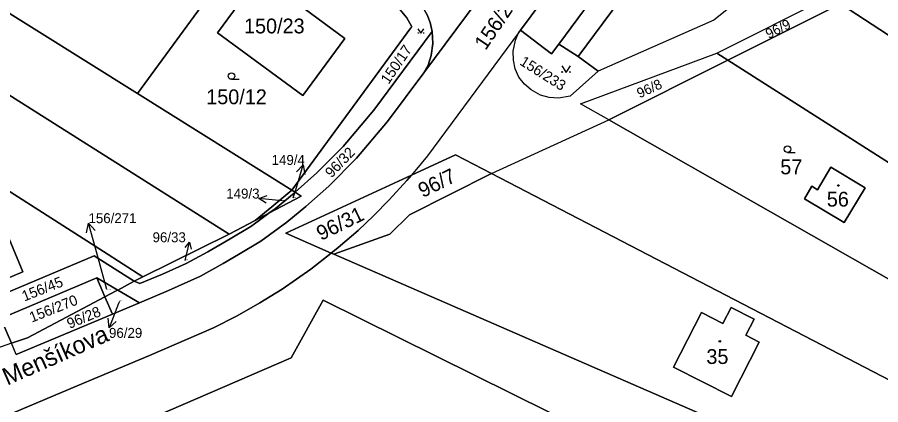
# Model space of a CAD drawing. Extents: x -598233 to -596890, y -1157848 to -1156431.
# Drawn here: x -597602.8 to -597503.6, y -1156929.4 to -1156884.9 of the extents above; entities that cross this region are included whole.
import ezdxf

# ---------------------------------------------------------------- set-up
doc = ezdxf.new("R2010")
doc.units = 0
for name, color, linetype in [('Level 1', 7, 'Continuous'), ('Level 11', 7, 'Continuous'), ('Level 4', 7, 'Continuous'), ('Level 5', 7, 'Continuous'), ('Level 57', 7, 'Continuous'), ('Level 60', 7, 'Continuous'), ('Vrstva 60', 7, 'Continuous')]:
    doc.layers.add(name, color=color, linetype=linetype)

msp = doc.modelspace()

# ---------------------------------------------------------------- linework, layer by layer
at = {"layer": 'Level 1'}
for points in [[(-597667.79, -1156853.32), (-597578.42, -1156909.86)], [(-597545, -1156886.43), (-597529.78, -1156865.9)], [(-597526.2, -1156868.54), (-597540.59, -1156888.01)], [(-597524.91, -1156871.25), (-597538.37, -1156889.43)], [(-597506.12, -1156872.11), (-597506.8, -1156872.44), (-597522.78, -1156885.28), (-597536.09, -1156891.12)], [(-597588.96, -1156893.7), (-597579.61, -1156880.9), (-597573.84, -1156873)], [(-597571.14, -1156874.99), (-597579.76, -1156886.71), (-597569.97, -1156893.92), (-597565.15, -1156887.37), (-597569.82, -1156883.92), (-597566.01, -1156878.76)], [(-597545.2, -1156876.63), (-597556.09, -1156891.33)], [(-597606.49, -1156882.71), (-597588.96, -1156893.7)], [(-597555.13, -1156886.57), (-597555.36, -1156885.55), (-597555.71, -1156884.64), (-597556.26, -1156883.66), (-597557.05, -1156882.7), (-597557.58, -1156883.16), (-597557.92, -1156882.8)], [(-597522.44, -1156889.07), (-597509.54, -1156882.55)], [(-597571.23, -1156904.81), (-597557.56, -1156886.16), (-597557.46, -1156886.02), (-597558.03, -1156884.99), (-597558.79, -1156884.09)], [(-597521.2, -1156889.86), (-597508.24, -1156883.41)], [(-597508.24, -1156883.41), (-597488.19, -1156896.47)], [(-597570.87, -1156905.03), (-597568.37, -1156902.82), (-597565.33, -1156899.78), (-597561.83, -1156895.59), (-597555.13, -1156886.57)], [(-597545.21, -1156886.71), (-597555.68, -1156900.85), (-597556.38, -1156901.73), (-597557.51, -1156903.08)], [(-597556.09, -1156891.33), (-597555.59, -1156890.45), (-597555.26, -1156889.33), (-597555.05, -1156887.95), (-597555.13, -1156886.57)], [(-597536.09, -1156891.12), (-597539.27, -1156893.99), (-597540.62, -1156894.23), (-597541.7, -1156894.15), (-597542.7, -1156893.89), (-597543.78, -1156893.27), (-597544.55, -1156892.61), (-597545.19, -1156891.8), (-597545.62, -1156890.86), (-597545.8, -1156889.85), (-597545.84, -1156888.84), (-597545.56, -1156887.57), (-597545.21, -1156886.71)], [(-597545.21, -1156886.71), (-597545, -1156886.43)], [(-597540.59, -1156888.01), (-597541.44, -1156889.12), (-597545, -1156886.43)], [(-597540.59, -1156888.01), (-597538.37, -1156889.43)], [(-597534.86, -1156896.71), (-597538.11, -1156894.86), (-597522.44, -1156889.07)], [(-597522.44, -1156889.07), (-597521.2, -1156889.86)], [(-597538.37, -1156889.43), (-597536.09, -1156891.12)], [(-597534.86, -1156896.71), (-597521.2, -1156889.86)], [(-597521.2, -1156889.86), (-597491.58, -1156908.73)], [(-597556.09, -1156891.33), (-597560.27, -1156896.89), (-597563.8, -1156901.1), (-597567.01, -1156904.32), (-597569.63, -1156906.65), (-597571.81, -1156908.46), (-597574.79, -1156910.63), (-597577.36, -1156912.19), (-597579.11, -1156913.2), (-597581.71, -1156914.66), (-597585.4, -1156916.33), (-597588.73, -1156917.73)], [(-597571.23, -1156904.81), (-597588.96, -1156893.7)], [(-597548.33, -1156902.86), (-597534.86, -1156896.71)], [(-597534.86, -1156896.71), (-597497.72, -1156917.84)], [(-597613.79, -1156898.46), (-597592.87, -1156911.85), (-597588.35, -1156914.74)], [(-597548.33, -1156902.86), (-597552.44, -1156900.73), (-597557.51, -1156903.08)], [(-597548.33, -1156902.86), (-597557.75, -1156907.62), (-597559.99, -1156909.86), (-597566.4, -1156912.15)], [(-597548.33, -1156902.86), (-597464.61, -1156946.36), (-597451.05, -1156953.86), (-597419.12, -1156972.02)], [(-597509.36, -1156902.16), (-597510.91, -1156904.74), (-597511.54, -1156904.35), (-597512.4, -1156905.78), (-597507.84, -1156908.52), (-597505.44, -1156904.52), (-597509.36, -1156902.16)], [(-597557.51, -1156903.08), (-597571.92, -1156909.74), (-597566.71, -1156912.01)], [(-597557.51, -1156903.08), (-597558.03, -1156903.69), (-597560.05, -1156905.89), (-597561.82, -1156907.69), (-597563.62, -1156909.41), (-597565.92, -1156911.39), (-597566.71, -1156912.01)], [(-597571.23, -1156904.81), (-597573.53, -1156906.69), (-597575.43, -1156908.27)], [(-597571.23, -1156904.81), (-597570.87, -1156905.03)], [(-597616.57, -1156923.82), (-597616.18, -1156923.19), (-597618.93, -1156916.58), (-597617.52, -1156915.99), (-597619.13, -1156912.21), (-597616.5, -1156911.1), (-597617.48, -1156908.76), (-597609.92, -1156905.56), (-597609.5, -1156906.51), (-597605.96, -1156905.02), (-597602.12, -1156914.17), (-597607.12, -1156916.27), (-597606.89, -1156916.81), (-597608.93, -1156917.66), (-597607.92, -1156919.99), (-597606.87, -1156919.51)], [(-597570.87, -1156905.03), (-597570.16, -1156905.48), (-597573.88, -1156907.45)], [(-597573.88, -1156907.45), (-597573.11, -1156906.88), (-597570.97, -1156905.12), (-597570.87, -1156905.03)], [(-597589.33, -1156915.26), (-597588.7, -1156915.52), (-597586.1, -1156914.44), (-597583.35, -1156913.21), (-597580.89, -1156911.89), (-597578.31, -1156910.37), (-597575.94, -1156908.95), (-597575.11, -1156908.36), (-597573.88, -1156907.45)], [(-597573.88, -1156907.45), (-597575.43, -1156908.27)], [(-597578.42, -1156909.86), (-597575.43, -1156908.27)], [(-597588.35, -1156914.74), (-597578.42, -1156909.86)], [(-597589.33, -1156915.26), (-597593.92, -1156912.32), (-597607.49, -1156918.02), (-597606.87, -1156919.51)], [(-597606.06, -1156931.56), (-597595.87, -1156927.27), (-597587.57, -1156923.77), (-597580.22, -1156920.61), (-597577.53, -1156919.24), (-597574.9, -1156917.73), (-597572.36, -1156916.15), (-597569.06, -1156913.87), (-597566.71, -1156912.01)], [(-597566.71, -1156912.01), (-597566.4, -1156912.15)], [(-597484.08, -1156948.02), (-597566.4, -1156912.15)], [(-597593.63, -1156914.85), (-597604.64, -1156919.53), (-597603.42, -1156922.38)], [(-597593.63, -1156914.85), (-597592.69, -1156917.04)], [(-597591.22, -1156916.27), (-597593.63, -1156914.85)], [(-597589.33, -1156915.26), (-597588.35, -1156914.74)], [(-597591.22, -1156916.27), (-597589.33, -1156915.26)], [(-597592.69, -1156917.04), (-597591.42, -1156916.37), (-597591.22, -1156916.27)], [(-597588.73, -1156917.73), (-597591.22, -1156916.27)], [(-597605.13, -1156992.76), (-597583.97, -1156981.64), (-597552.14, -1156995.68), (-597530.95, -1156948.08), (-597537.3, -1156932.47), (-597567.64, -1156917.43), (-597571.33, -1156924.06), (-597604.01, -1156938.17), (-597605.74, -1156934.09), (-597606.02, -1156933.03), (-597606.06, -1156931.56)], [(-597603.42, -1156922.38), (-597601.57, -1156921.74), (-597592.69, -1156917.04)], [(-597592.69, -1156917.04), (-597591.84, -1156919.04)], [(-597588.73, -1156917.73), (-597591.84, -1156919.04)], [(-597520.82, -1156918.26), (-597521.75, -1156920.09), (-597524.23, -1156918.83), (-597527.43, -1156925.11), (-597520.77, -1156928.5), (-597517.58, -1156922.24), (-597519.12, -1156921.45), (-597518.18, -1156919.6), (-597520.82, -1156918.26)], [(-597591.84, -1156919.04), (-597602.87, -1156923.66)]]:
    msp.add_lwpolyline(points, dxfattribs=at)
at = {"layer": 'Level 5'}
for p, q in [((-597578.16, -1156892.06), (-597577.285, -1156892.06)), ((-597514.34, -1156900.45), (-597513.465, -1156900.45))]:
    msp.add_line(p, q, dxfattribs=at)
for points in [[(-597556.761, -1156886.27), (-597556.42, -1156886.78), (-597556.08, -1156886.27)], [(-597540.261, -1156890.52), (-597539.76, -1156891.27), (-597539.26, -1156890.52)]]:
    msp.add_lwpolyline(points, dxfattribs=at)
for centre, radius in [((-597556.726, -1156886.746), 0.034), ((-597556.115, -1156886.746), 0.034), ((-597578.16, -1156891.685), 0.375), ((-597540.21, -1156891.22), 0.05), ((-597539.311, -1156891.22), 0.05), ((-597514.34, -1156900.075), 0.375), ((-597508.5, -1156904.26), 0.09), ((-597508.5, -1156904.26), 0.0521), ((-597522.11, -1156922.15), 0.09), ((-597522.11, -1156922.15), 0.0521)]:
    msp.add_circle(centre, radius, dxfattribs=at)
at = {"layer": 'Level 57'}
for p, q in [((-597570.793, -1156904.762), (-597569.926, -1156901.89)), ((-597571.07, -1156905.68), (-597570.793, -1156904.762)), ((-597572.33, -1156906.02), (-597575.03, -1156905.75)), ((-597593.778, -1156911.471), (-597594.578, -1156908.58)), ((-597583.5, -1156912.85), (-597582.978, -1156910.77)), ((-597592.47, -1156916.2), (-597593.778, -1156911.471)), ((-597591.13, -1156917.816), (-597592.223, -1156920.61)), ((-597591.03, -1156917.56), (-597591.13, -1156917.816))]:
    msp.add_line(p, q, dxfattribs=at)
for points in [[(-597570.693, -1156902.703), (-597569.926, -1156901.89), (-597569.736, -1156902.992)], [(-597574.175, -1156906.29), (-597575.03, -1156905.75), (-597574.085, -1156905.39)], [(-597594.793, -1156909.677), (-597594.578, -1156908.58), (-597593.829, -1156909.41)], [(-597583.499, -1156911.376), (-597582.978, -1156910.77), (-597582.805, -1156911.55)], [(-597591.393, -1156919.861), (-597592.223, -1156920.61), (-597592.324, -1156919.497)]]:
    msp.add_lwpolyline(points, dxfattribs=at)
at = {"layer": 'Level 60'}
for points in [[(-597503.28, -1156830.06), (-597503.91, -1156830.84), (-597514.13, -1156844.75), (-597517.37, -1156849.16), (-597521.08, -1156854.14), (-597524.8, -1156859.17), (-597525.46, -1156860.06), (-597529.53, -1156865.6), (-597529.78, -1156865.9), (-597545, -1156886.43), (-597545.21, -1156886.71), (-597555.68, -1156900.85), (-597556.38, -1156901.73), (-597557.51, -1156903.08), (-597571.92, -1156909.74), (-597566.71, -1156912.01), (-597569.06, -1156913.87), (-597572.36, -1156916.15), (-597574.9, -1156917.73), (-597577.53, -1156919.24), (-597580.22, -1156920.61), (-597587.57, -1156923.77), (-597595.87, -1156927.27), (-597606.06, -1156931.56)], [(-597502.47, -1156832.55), (-597511.93, -1156845.32), (-597510.88, -1156852.31), (-597512.21, -1156854.11), (-597515.24, -1156858.2), (-597518.53, -1156862.64), (-597518.66, -1156862.82), (-597519.94, -1156864.55), (-597524.91, -1156871.25), (-597538.37, -1156889.43), (-597540.59, -1156888.01), (-597526.2, -1156868.54), (-597525.46, -1156867.77), (-597522.4, -1156863.62), (-597521.24, -1156861.81), (-597517.54, -1156856.8), (-597516.72, -1156855.92), (-597514.3, -1156852.69), (-597513.23, -1156851.2), (-597514.13, -1156844.75), (-597503.91, -1156830.84), (-597503.28, -1156830.06)], [(-597602.87, -1156923.66), (-597591.84, -1156919.04), (-597588.73, -1156917.73), (-597585.4, -1156916.33), (-597581.71, -1156914.66), (-597579.11, -1156913.2), (-597577.36, -1156912.19), (-597574.79, -1156910.63), (-597571.81, -1156908.46), (-597569.63, -1156906.65), (-597567.01, -1156904.32), (-597563.8, -1156901.1), (-597560.27, -1156896.89), (-597556.09, -1156891.33), (-597545.2, -1156876.63)], [(-597602.98, -1156997.91), (-597605.13, -1156992.76), (-597583.97, -1156981.64), (-597552.14, -1156995.68), (-597530.95, -1156948.08), (-597537.3, -1156932.47), (-597567.64, -1156917.43), (-597571.33, -1156924.06), (-597604.01, -1156938.17), (-597605.74, -1156934.09), (-597606.02, -1156933.03), (-597606.06, -1156931.56), (-597595.87, -1156927.27), (-597587.57, -1156923.77), (-597580.22, -1156920.61), (-597577.53, -1156919.24), (-597574.9, -1156917.73), (-597572.36, -1156916.15), (-597569.06, -1156913.87), (-597566.71, -1156912.01), (-597566.4, -1156912.15), (-597484.08, -1156948.02)]]:
    msp.add_lwpolyline(points, dxfattribs=at)
for points in [[(-597571.23, -1156904.81), (-597573.53, -1156906.69), (-597575.43, -1156908.27), (-597578.42, -1156909.86), (-597667.79, -1156853.32), (-597663.74, -1156846.83), (-597657.52, -1156850.73), (-597640.1, -1156861.65), (-597622.68, -1156872.57), (-597606.49, -1156882.71), (-597588.96, -1156893.7)], [(-597667.79, -1156853.32), (-597578.42, -1156909.86), (-597588.35, -1156914.74), (-597592.87, -1156911.85), (-597613.79, -1156898.46), (-597625.75, -1156890.81), (-597638.14, -1156882.89), (-597650.53, -1156874.96), (-597662.88, -1156867.06), (-597665.61, -1156865.31), (-597672.52, -1156860.89), (-597668.12, -1156853.84)], [(-597579.61, -1156880.9), (-597588.96, -1156893.7), (-597606.49, -1156882.71), (-597590.45, -1156860.76), (-597587.66, -1156862.82), (-597596.3, -1156874.55), (-597586.48, -1156881.8), (-597581.63, -1156875.23), (-597586.29, -1156871.79), (-597582.5, -1156866.62), (-597581.36, -1156867.46), (-597576.68, -1156870.9), (-597573.84, -1156873)], [(-597506.12, -1156872.11), (-597506.8, -1156872.44), (-597522.78, -1156885.28), (-597536.09, -1156891.12), (-597538.37, -1156889.43), (-597524.91, -1156871.25), (-597519.94, -1156864.55), (-597518.66, -1156862.82), (-597507.13, -1156871.36)], [(-597529.78, -1156865.9), (-597526.2, -1156868.54), (-597540.59, -1156888.01), (-597541.44, -1156889.12), (-597545, -1156886.43)], [(-597571.23, -1156904.81), (-597588.96, -1156893.7), (-597579.61, -1156880.9), (-597573.84, -1156873), (-597571.85, -1156874.47), (-597571.14, -1156874.99), (-597579.76, -1156886.71), (-597569.97, -1156893.92), (-597565.15, -1156887.37), (-597569.82, -1156883.92), (-597566.01, -1156878.76), (-597564.96, -1156879.54), (-597558.79, -1156884.09), (-597558.03, -1156884.99), (-597557.46, -1156886.02), (-597557.56, -1156886.16)], [(-597579.76, -1156886.71), (-597571.14, -1156874.99), (-597571, -1156875.09), (-597566.01, -1156878.76), (-597569.82, -1156883.92), (-597565.15, -1156887.37), (-597569.97, -1156893.92)], [(-597508.24, -1156883.41), (-597490.2, -1156874.62), (-597478.61, -1156884.95), (-597488.19, -1156896.47)], [(-597549.31, -1156878.82), (-597547.76, -1156878.41), (-597546.85, -1156877.91), (-597545.91, -1156877.33), (-597545.2, -1156876.63), (-597556.09, -1156891.33), (-597555.59, -1156890.45), (-597555.26, -1156889.33), (-597555.05, -1156887.95), (-597555.13, -1156886.57), (-597555.36, -1156885.55), (-597555.71, -1156884.64), (-597556.26, -1156883.66), (-597557.05, -1156882.7), (-597557.58, -1156883.16), (-597557.92, -1156882.8), (-597554.46, -1156877.62), (-597553.86, -1156877.97), (-597552.94, -1156878.36), (-597552.1, -1156878.64), (-597550.49, -1156878.9)], [(-597571.23, -1156904.81), (-597557.56, -1156886.16), (-597557.46, -1156886.02), (-597558.03, -1156884.99), (-597558.79, -1156884.09), (-597557.92, -1156882.8), (-597557.58, -1156883.16), (-597557.05, -1156882.7), (-597556.26, -1156883.66), (-597555.71, -1156884.64), (-597555.36, -1156885.55), (-597555.13, -1156886.57), (-597561.83, -1156895.59), (-597565.33, -1156899.78), (-597568.37, -1156902.82), (-597570.87, -1156905.03)], [(-597521.2, -1156889.86), (-597522.44, -1156889.07), (-597509.54, -1156882.55), (-597508.24, -1156883.41)], [(-597441.48, -1156937.05), (-597443.69, -1156939.71), (-597457.57, -1156930.39), (-597491.58, -1156908.73), (-597521.2, -1156889.86), (-597508.24, -1156883.41), (-597488.19, -1156896.47), (-597472.57, -1156906.65), (-597455.3, -1156918.09), (-597452.86, -1156919.74), (-597437.14, -1156931.54)], [(-597555.59, -1156890.45), (-597556.09, -1156891.33), (-597560.27, -1156896.89), (-597563.8, -1156901.1), (-597567.01, -1156904.32), (-597569.63, -1156906.65), (-597571.81, -1156908.46), (-597574.79, -1156910.63), (-597577.36, -1156912.19), (-597579.11, -1156913.2), (-597581.71, -1156914.66), (-597585.4, -1156916.33), (-597588.73, -1156917.73), (-597591.22, -1156916.27), (-597589.33, -1156915.26), (-597588.7, -1156915.52), (-597586.1, -1156914.44), (-597583.35, -1156913.21), (-597580.89, -1156911.89), (-597578.31, -1156910.37), (-597575.94, -1156908.95), (-597575.11, -1156908.36), (-597573.88, -1156907.45), (-597570.16, -1156905.48), (-597570.87, -1156905.03), (-597568.37, -1156902.82), (-597565.33, -1156899.78), (-597561.83, -1156895.59), (-597555.13, -1156886.57), (-597555.05, -1156887.95), (-597555.26, -1156889.33)], [(-597541.44, -1156889.12), (-597540.59, -1156888.01), (-597538.37, -1156889.43), (-597536.09, -1156891.12), (-597539.27, -1156893.99), (-597540.62, -1156894.23), (-597541.7, -1156894.15), (-597542.7, -1156893.89), (-597543.78, -1156893.27), (-597544.55, -1156892.61), (-597545.19, -1156891.8), (-597545.62, -1156890.86), (-597545.8, -1156889.85), (-597545.84, -1156888.84), (-597545.56, -1156887.57), (-597545.21, -1156886.71), (-597545, -1156886.43)], [(-597534.86, -1156896.71), (-597538.11, -1156894.86), (-597522.44, -1156889.07), (-597521.2, -1156889.86)], [(-597534.86, -1156896.71), (-597521.2, -1156889.86), (-597491.58, -1156908.73), (-597497.72, -1156917.84)], [(-597451.05, -1156953.86), (-597464.61, -1156946.36), (-597548.33, -1156902.86), (-597534.86, -1156896.71), (-597497.72, -1156917.84), (-597462.51, -1156937.89), (-597461.2, -1156938.63), (-597445.67, -1156947.81), (-597407.63, -1156970.82), (-597406.11, -1156971.52), (-597385.43, -1156985.04), (-597365.36, -1156998.75), (-597349.72, -1157010), (-597334.09, -1157022.76), (-597314.86, -1157038.93), (-597313.54, -1157040.04), (-597315.03, -1157042.41), (-597352.68, -1157012.8), (-597386.6, -1156990.52), (-597419.12, -1156972.02)], [(-597626.04, -1156917.84), (-597613.79, -1156898.46), (-597592.87, -1156911.85), (-597588.35, -1156914.74), (-597589.33, -1156915.26), (-597593.92, -1156912.32), (-597607.49, -1156918.02), (-597606.87, -1156919.51), (-597607.92, -1156919.99), (-597608.93, -1156917.66), (-597606.89, -1156916.81), (-597607.12, -1156916.27), (-597602.12, -1156914.17), (-597605.96, -1156905.02), (-597609.5, -1156906.51), (-597609.92, -1156905.56), (-597617.48, -1156908.76), (-597616.5, -1156911.1), (-597619.13, -1156912.21), (-597617.52, -1156915.99), (-597618.93, -1156916.58), (-597616.18, -1156923.19), (-597616.57, -1156923.82)], [(-597557.75, -1156907.62), (-597559.99, -1156909.86), (-597566.4, -1156912.15), (-597566.71, -1156912.01), (-597565.92, -1156911.39), (-597563.62, -1156909.41), (-597561.82, -1156907.69), (-597560.05, -1156905.89), (-597558.03, -1156903.69), (-597557.51, -1156903.08), (-597552.44, -1156900.73), (-597548.33, -1156902.86)], [(-597464.61, -1156946.36), (-597451.05, -1156953.86), (-597419.12, -1156972.02), (-597422.56, -1156978.13), (-597453.24, -1156960.9), (-597484.08, -1156948.02), (-597566.4, -1156912.15), (-597559.99, -1156909.86), (-597557.75, -1156907.62), (-597548.33, -1156902.86)], [(-597510.91, -1156904.74), (-597509.36, -1156902.16), (-597505.44, -1156904.52), (-597507.84, -1156908.52), (-597512.4, -1156905.78), (-597511.54, -1156904.35)], [(-597509.36, -1156902.16), (-597510.91, -1156904.74), (-597511.54, -1156904.35), (-597512.4, -1156905.78), (-597507.84, -1156908.52), (-597505.44, -1156904.52)], [(-597558.03, -1156903.69), (-597560.05, -1156905.89), (-597561.82, -1156907.69), (-597563.62, -1156909.41), (-597565.92, -1156911.39), (-597566.71, -1156912.01), (-597571.92, -1156909.74), (-597557.51, -1156903.08)], [(-597573.53, -1156906.69), (-597571.23, -1156904.81), (-597570.87, -1156905.03), (-597570.97, -1156905.12), (-597573.11, -1156906.88), (-597573.88, -1156907.45), (-597575.43, -1156908.27)], [(-597613.3, -1156925.9), (-597615.36, -1156924.59), (-597616.57, -1156923.82), (-597616.18, -1156923.19), (-597618.93, -1156916.58), (-597617.52, -1156915.99), (-597619.13, -1156912.21), (-597616.5, -1156911.1), (-597617.48, -1156908.76), (-597609.92, -1156905.56), (-597609.5, -1156906.51), (-597605.96, -1156905.02), (-597602.12, -1156914.17), (-597607.12, -1156916.27), (-597606.89, -1156916.81), (-597608.93, -1156917.66), (-597607.92, -1156919.99), (-597606.87, -1156919.51), (-597605.56, -1156922.63)], [(-597573.11, -1156906.88), (-597570.97, -1156905.12), (-597570.87, -1156905.03), (-597570.16, -1156905.48), (-597573.88, -1156907.45)], [(-597588.7, -1156915.52), (-597589.33, -1156915.26), (-597588.35, -1156914.74), (-597578.42, -1156909.86), (-597575.43, -1156908.27), (-597573.88, -1156907.45), (-597575.11, -1156908.36), (-597575.94, -1156908.95), (-597578.31, -1156910.37), (-597580.89, -1156911.89), (-597583.35, -1156913.21), (-597586.1, -1156914.44)], [(-597607.49, -1156918.02), (-597593.92, -1156912.32), (-597589.33, -1156915.26), (-597591.22, -1156916.27), (-597593.63, -1156914.85), (-597604.64, -1156919.53), (-597603.42, -1156922.38), (-597604.61, -1156922.8), (-597613.17, -1156925.98), (-597613.3, -1156925.9), (-597605.56, -1156922.63), (-597606.87, -1156919.51)], [(-597604.64, -1156919.53), (-597593.63, -1156914.85), (-597592.69, -1156917.04), (-597601.57, -1156921.74), (-597603.42, -1156922.38)], [(-597592.69, -1156917.04), (-597593.63, -1156914.85), (-597591.22, -1156916.27), (-597591.42, -1156916.37)], [(-597588.73, -1156917.73), (-597591.84, -1156919.04), (-597592.69, -1156917.04), (-597591.42, -1156916.37), (-597591.22, -1156916.27)], [(-597610.47, -1156934.81), (-597611.59, -1156933.89), (-597606.97, -1156931.94), (-597606.06, -1156931.56), (-597606.02, -1156933.03), (-597605.74, -1156934.09), (-597604.01, -1156938.17), (-597571.33, -1156924.06), (-597567.64, -1156917.43), (-597537.3, -1156932.47), (-597530.95, -1156948.08), (-597552.14, -1156995.68), (-597583.97, -1156981.64), (-597605.13, -1156992.76), (-597623.77, -1156946.87), (-597620.76, -1156945.63), (-597607.68, -1156939.81), (-597609.79, -1156935.75)], [(-597591.84, -1156919.04), (-597602.87, -1156923.66), (-597603.42, -1156922.38), (-597601.57, -1156921.74), (-597592.69, -1156917.04)], [(-597521.75, -1156920.09), (-597520.82, -1156918.26), (-597518.18, -1156919.6), (-597519.12, -1156921.45), (-597517.58, -1156922.24), (-597520.77, -1156928.5), (-597527.43, -1156925.11), (-597524.23, -1156918.83)], [(-597520.82, -1156918.26), (-597521.75, -1156920.09), (-597524.23, -1156918.83), (-597527.43, -1156925.11), (-597520.77, -1156928.5), (-597517.58, -1156922.24), (-597519.12, -1156921.45), (-597518.18, -1156919.6)]]:
    msp.add_lwpolyline(points, close=True, dxfattribs=at)
at = {"layer": 'Vrstva 60'}
msp.add_lwpolyline([(-597506.8, -1156872.44), (-597522.78, -1156885.28), (-597536.09, -1156891.12), (-597539.27, -1156893.99), (-597540.62, -1156894.23), (-597541.7, -1156894.15), (-597542.7, -1156893.89), (-597543.78, -1156893.27), (-597544.55, -1156892.61), (-597545.19, -1156891.8), (-597545.62, -1156890.86), (-597545.8, -1156889.85), (-597545.84, -1156888.84), (-597545.56, -1156887.57), (-597545.21, -1156886.71), (-597555.68, -1156900.85), (-597556.38, -1156901.73), (-597557.51, -1156903.08), (-597552.44, -1156900.73), (-597548.33, -1156902.86), (-597534.86, -1156896.71), (-597538.11, -1156894.86), (-597522.44, -1156889.07), (-597509.54, -1156882.55)], dxfattribs=at)

# ---------------------------------------------------------------- texts
at = {"layer": 'Level 11'}
msp.add_text('Menšíkova', height=2, rotation=23.75547, dxfattribs=at).set_placement((-597603.912, -1156927.249))
at = {"layer": 'Level 4'}
for s, height, rotation, p in [('156/222', 1.7, 55.8, (-597548.997, -1156888.813)), ('96/9', 1.14, 26.51778, (-597516.504, -1156887.441)), ('150/17', 1.2, 55.8, (-597560.133, -1156892.704)), ('156/233', 1.2, 327.6, (-597545.175, -1156890.32)), ('96/8', 1.14, 24.41952, (-597531.32, -1156894.252)), ('96/32', 1.2, 45.9, (-597566.689, -1156903.449)), ('96/7', 1.7, 26.1, (-597556.212, -1156905.7)), ('96/31', 1.7, 26.1, (-597567.884, -1156910.631)), ('156/45', 1.2, 21.6, (-597601.943, -1156917.588)), ('156/270', 1.2, 21.6, (-597601.09, -1156920.009)), ('96/28', 1.2, 22.5, (-597596.752, -1156920.732))]:
    msp.add_text(s, height=height, rotation=rotation, dxfattribs=at).set_placement(p)
for s, height, p in [('150/23', 1.7, (-597576.727, -1156886.79)), ('150/12', 1.7, (-597581.063, -1156894.92)), ('57', 1.7, (-597515.17, -1156902.97)), ('56', 1.7, (-597509.83, -1156906.68)), ('149/3', 0.1, (-597572.33, -1156906.02)), ('149/4', 0.1, (-597571.07, -1156905.68)), ('96/33', 0.1, (-597583.5, -1156912.85)), ('156/271', 0.1, (-597592.47, -1156916.2)), ('96/29', 0.1, (-597591.03, -1156917.56)), ('35', 1.7, (-597523.65, -1156924.75))]:
    msp.add_text(s, height=height, dxfattribs=at).set_placement(p)
at = {"layer": 'Level 57'}
for s, p in [('149/4', (-597573.555, -1156901.89)), ('149/3', (-597578.762, -1156905.75)), ('156/271', (-597594.578, -1156908.58)), ('96/33', (-597587.222, -1156910.77)), ('96/29', (-597592.223, -1156921.75))]:
    msp.add_text(s, height=1.14, dxfattribs=at).set_placement(p)

doc.saveas('drawing.dxf')
